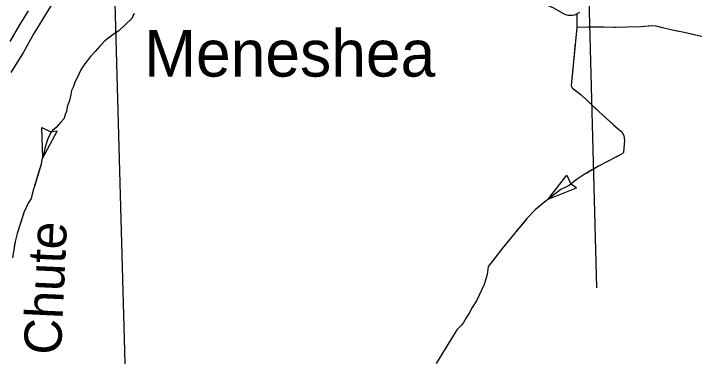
# Model space of a CAD drawing. Extents: x -117616 to 64730, y 54117 to 789866.
# Drawn here: x 63276.5 to 63430.7, y 54877.1 to 54954.7 of the extents above; entities that cross this region are included whole.
import ezdxf

# ---------------------------------------------------------------- set-up
doc = ezdxf.new("R2010")
doc.units = 0
for name, color, linetype in [('15', 7, 'Continuous'), ('24', 7, 'Continuous'), ('35', 7, 'Continuous'), ('40', 7, 'Continuous'), ('43', 7, 'Continuous'), ('5', 7, 'Continuous')]:
    doc.layers.add(name, color=color, linetype=linetype)

msp = doc.modelspace()

# ---------------------------------------------------------------- linework, layer by layer
at = {"layer": '15'}
for p, q in [((63279.78, 54955.3), (63277.85, 54952.08)), ((63277.85, 54952.08), (63275.65, 54948.35))]:
    msp.add_line(p, q, dxfattribs=at)
at = {"layer": '40'}
for points in [[(63306.39, 54992.8), (63305.44, 54991.28), (63303.65, 54988.2), (63301.27, 54984.09), (63299.24, 54980.53), (63297.51, 54977.74), (63295.22, 54973.98), (63292.76, 54969.9), (63289.35, 54964.14), (63286.77, 54959.59), (63284.36, 54955.41), (63281.07, 54950.16), (63278.73, 54945.95), (63275.91, 54941.31)], [(63284.36, 54955.41), (63281.07, 54950.16), (63278.73, 54945.95), (63275.91, 54941.31)]]:
    msp.add_lwpolyline(points, dxfattribs=at)
at = {"layer": '43'}
for p, q in [((63282.92, 54928.84), (63284.93, 54927.87)), ((63283.11, 54921.98), (63282.92, 54928.84)), ((63283.11, 54921.98), (63286.38, 54928.01)), ((63286.38, 54928.01), (63284.96, 54927.87)), ((63397.59, 54912.66), (63401.84, 54918.05)), ((63401.84, 54918.05), (63402.71, 54916.04)), ((63403.97, 54915.2), (63402.72, 54916.02)), ((63397.59, 54912.66), (63403.97, 54915.2))]:
    msp.add_line(p, q, dxfattribs=at)
for points in [[(63401.88, 54954.31), (63401.34, 54954.46), (63398.86, 54955.9), (63394.75, 54957.71)], [(63404.65, 54954.89), (63403.52, 54954.33), (63403.13, 54954.25), (63402.11, 54954.25), (63401.34, 54954.46), (63398.86, 54955.9)], [(63303.82, 54954.69), (63303.28, 54953.54), (63300.32, 54950.74), (63299.07, 54949.93), (63297.21, 54948.49), (63294.96, 54946.07), (63293.92, 54944.94), (63292.67, 54943.25), (63291.85, 54942.11), (63290.83, 54939.98), (63290.46, 54939.25), (63290.08, 54938.19), (63289.64, 54937.27), (63289.46, 54936.37), (63289.14, 54935.02), (63288.62, 54933.53), (63288.46, 54932.53), (63288.23, 54931.8), (63287.94, 54930.95), (63287.19, 54930.09), (63286.14, 54928.9), (63285.35, 54928.19), (63284.96, 54927.76), (63284.27, 54926.28), (63283.93, 54925.42), (63283.7, 54924.46), (63283.27, 54922.69), (63282.89, 54921.62)], [(63303.7, 54954.44), (63303.28, 54953.54), (63300.32, 54950.74), (63299.07, 54949.93), (63297.99, 54949.09)], [(63404.08, 54954.53), (63404.08, 54951.48), (63403.23, 54942.95), (63402.89, 54939.15), (63402.82, 54938.29), (63403.09, 54937.78), (63405.04, 54936.27), (63410.01, 54931.61), (63412.33, 54929.56), (63413.53, 54928.49), (63414.29, 54927.88), (63414.7, 54927.06), (63414.9, 54925.92), (63414.76, 54924.21), (63414.63, 54923.18), (63414.35, 54922.91), (63413.09, 54922.26), (63408.98, 54920.1), (63405.73, 54918.22), (63403.95, 54917.05), (63402.34, 54915.71), (63400.49, 54914.82), (63398.2, 54913.11), (63396.48, 54911.77), (63394.67, 54910.23), (63392.79, 54908.28), (63390.63, 54905.71), (63387.24, 54901.53), (63384.6, 54898.17), (63384.02, 54897.45), (63383.75, 54895.64), (63383.06, 54893.34), (63381.39, 54889.67), (63380.39, 54888.13), (63379.81, 54887.04), (63378.99, 54885.77), (63378.44, 54884.71), (63377.93, 54884.12), (63377.42, 54883.61), (63376.94, 54883.1), (63376.49, 54882.48), (63374.85, 54879.77), (63372.21, 54875.46)], [(63404.08, 54954.53), (63404.08, 54951.48), (63403.99, 54950.58)], [(63489.33, 54940.8), (63454.99, 54944.77), (63453.52, 54944.91), (63451.7, 54945.32), (63447.08, 54946.34), (63441.98, 54947.44), (63438.56, 54948.13), (63437.5, 54948.3), (63436.16, 54948.64), (63430.99, 54949.81), (63428.42, 54950.35), (63425.38, 54950.97), (63423.46, 54951.42), (63422.02, 54951.83), (63421, 54951.86), (63418.67, 54951.69), (63415.45, 54951.55), (63412.85, 54951.48), (63410.18, 54951.62), (63406.82, 54951.55), (63404.08, 54951.48)], [(63409.81, 54951.61), (63406.82, 54951.55), (63404.08, 54951.48)], [(63420.36, 54951.81), (63418.67, 54951.69), (63415.45, 54951.55), (63412.85, 54951.48), (63412.45, 54951.5)], [(63426.82, 54950.68), (63425.38, 54950.97), (63423.46, 54951.42), (63422.96, 54951.56)], [(63430.7, 54949.87), (63428.42, 54950.35), (63426.82, 54950.68)], [(63403.73, 54947.95), (63403.23, 54942.95), (63402.97, 54940.07)], [(63296.08, 54947.28), (63294.96, 54946.07), (63293.92, 54944.94), (63292.67, 54943.25), (63291.85, 54942.11), (63291.32, 54941)], [(63290.23, 54938.6), (63290.08, 54938.19), (63289.64, 54937.27), (63289.46, 54936.37), (63289.14, 54935.02), (63288.62, 54933.53), (63288.46, 54932.53), (63288.23, 54931.8), (63287.97, 54931.04)], [(63403.31, 54937.61), (63405.04, 54936.27), (63409.22, 54932.35)], [(63411.18, 54930.58), (63412.33, 54929.56), (63413.53, 54928.49), (63414.29, 54927.88), (63414.7, 54927.06), (63414.9, 54925.92), (63414.76, 54924.21), (63414.76, 54924.2)], [(63286.26, 54929.04), (63286.14, 54928.9), (63285.35, 54928.19), (63284.96, 54927.76), (63284.27, 54926.28), (63283.93, 54925.42), (63283.7, 54924.46), (63283.27, 54922.69), (63283.03, 54922)], [(63282.89, 54921.62), (63282.73, 54920.6), (63281.22, 54915.53), (63281.02, 54914.91), (63280.62, 54913.49), (63280.5, 54912.8), (63279.79, 54911.74), (63278.83, 54909.63), (63277.89, 54906.75), (63277.31, 54904.85), (63276.87, 54903.08), (63276.24, 54899.39)], [(63413.26, 54922.35), (63413.09, 54922.26), (63408.98, 54920.1), (63406.31, 54918.55)], [(63282.38, 54919.45), (63281.26, 54915.65)], [(63404.08, 54917.14), (63403.95, 54917.05), (63402.34, 54915.71), (63400.49, 54914.82), (63398.2, 54913.11), (63397.6, 54912.65)], [(63281.26, 54915.65), (63281.22, 54915.53), (63281.02, 54914.91), (63280.62, 54913.49), (63280.5, 54912.8), (63279.94, 54911.97)], [(63395.55, 54910.98), (63394.67, 54910.23), (63392.79, 54908.28), (63392.73, 54908.21)], [(63278.81, 54909.58), (63277.89, 54906.75), (63277.31, 54904.85), (63276.87, 54903.08), (63276.68, 54901.97)], [(63392.73, 54908.21), (63390.63, 54905.71), (63390.19, 54905.17)], [(63388.53, 54903.12), (63387.24, 54901.53), (63384.6, 54898.17), (63384.02, 54897.45), (63383.92, 54896.78)], [(63383.33, 54894.22), (63383.06, 54893.34), (63381.39, 54889.67), (63380.39, 54888.13), (63379.86, 54887.13)], [(63378.52, 54884.86), (63378.44, 54884.71), (63377.93, 54884.12), (63377.42, 54883.61), (63376.94, 54883.1), (63376.49, 54882.48), (63374.85, 54879.77), (63374, 54878.39)]]:
    msp.add_lwpolyline(points, dxfattribs=at)
at = {"layer": '5'}
for points in [[(63406.46, 54969.47), (63408.51, 54892.61)], [(63299.2, 54965.3), (63302.14, 54859.22)]]:
    msp.add_lwpolyline(points, dxfattribs=at)

# ---------------------------------------------------------------- texts
at = {"layer": '24'}
msp.add_text('Meneshea', height=10.56, dxfattribs=at).set_placement((63306.07, 54940.4))
at = {"layer": '35'}
msp.add_text('Chute', height=8.448, rotation=87.3757, dxfattribs=at).set_placement((63287.23, 54877.3))

doc.saveas('drawing.dxf')
